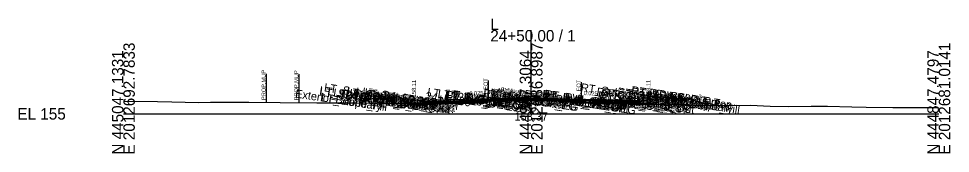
# Model space of a CAD drawing. Extents: x -26 to 4203, y -10 to 9526.
# Drawn here: x 974.3 to 1202.8, y 4490.3 to 4523.4 of the extents above; entities that cross this region are included whole.
import ezdxf

# ---------------------------------------------------------------- set-up
doc = ezdxf.new("R2010")
doc.units = 0
for name, color, linetype in [('Default', 7, 'Continuous'), ('Exist CMT Pavement', 7, 'Continuous'), ('Exist Cross Section Cell', 7, 'Continuous'), ('Exist XS Center Line Elevation Label', 7, 'Continuous'), ('Exist XS Ground Line', 7, 'Continuous'), ('Prop CMT Conc Surface', 7, 'Continuous'), ('Prop CMT Concrete Structures', 7, 'Continuous'), ('Prop CMT Pvmt Course 1', 7, 'Continuous'), ('Prop CMT Pvmt Course 1 CG', 7, 'Continuous'), ('Prop CMT Pvmt Course 1 Wedge', 7, 'Continuous'), ('Prop CMT Pvmt Course 2', 7, 'Continuous'), ('Prop CMT Pvmt Course 2 Wedge', 7, 'Continuous'), ('Prop CMT Pvmt Course 3', 7, 'Continuous'), ('Prop CMT Pvmt Course 3 Wedge', 7, 'Continuous'), ('Prop CMT Pvmt Surface', 7, 'Continuous'), ('Prop CMT Pvmt Wedge Surface 1', 7, 'Continuous'), ('Prop CMT Pvmt Wedge Surface 2', 7, 'Continuous'), ('Prop CMT Pvmt Wedge Surface 3', 7, 'Continuous'), ('Prop CMT Slope Grass', 7, 'Continuous'), ('Prop CMT Subgrade Earthwork', 7, 'Continuous'), ('Prop XS Hydro Elevations', 7, 'Continuous'), ('Prop XS Label Text', 7, 'Continuous'), ('Prop XS SE Text', 7, 'Continuous'), ('Prop XS Side Slope Text', 7, 'Continuous'), ('Scratch_Level_0', 7, 'Continuous')]:
    doc.layers.add(name, color=color, linetype=linetype)

msp = doc.modelspace()

# ---------------------------------------------------------------- linework, layer by layer
at = {"layer": 'Exist CMT Pavement'}
for points in [[(1100, 4503.37), (1099.83, 4503.38), (1099.74, 4503.38), (1099.65, 4503.38), (1098.06, 4503.36), (1097.25, 4503.35), (1094.94, 4503.32), (1094.76, 4503.32), (1092.57, 4503.27), (1092.25, 4503.27), (1090.77, 4503.23), (1089.58, 4503.2), (1089.46, 4503.2), (1089.46, 4503.2)], [(1100, 4503.37), (1101.28, 4503.35), (1102.12, 4503.31), (1102.26, 4503.31), (1104.37, 4503.2), (1104.74, 4503.18), (1106.72, 4503.11), (1107.23, 4503.09), (1107.81, 4503.06), (1109.76, 4502.93), (1111.46, 4502.84), (1112.25, 4502.79)]]:
    msp.add_lwpolyline(points, dxfattribs=at)
at = {"layer": 'Exist Cross Section Cell'}
for p, q in [((1100, 4500), (1100, 4520.57)), ((1000, 4500), (1100, 4500)), ((1100, 4500), (1200, 4500))]:
    msp.add_line(p, q, dxfattribs=at)
at = {"layer": 'Exist XS Ground Line'}
msp.add_lwpolyline([(1000, 4503.07), (1002.43, 4503.08), (1008.39, 4503.04), (1011.89, 4502.98), (1018.41, 4502.77), (1021.35, 4502.87), (1028.43, 4502.86), (1030.81, 4502.85), (1038.45, 4502.8), (1047.48, 4502.7), (1050.12, 4502.69), (1056.44, 4502.69), (1056.87, 4502.69), (1068.99, 4502.54), (1072.48, 4502.51), (1074.62, 4502.5), (1078.74, 4502.48), (1085.06, 4502.82), (1087.74, 4503.13), (1089.46, 4503.2), (1090.77, 4503.23), (1092.25, 4503.27), (1092.57, 4503.27), (1094.94, 4503.32), (1097.25, 4503.35), (1098.06, 4503.36), (1100, 4503.37), (1101.28, 4503.35), (1102.26, 4503.31), (1104.37, 4503.2), (1104.74, 4503.18), (1106.72, 4503.11), (1107.23, 4503.09), (1107.81, 4503.06), (1109.76, 4502.93), (1111.46, 4502.84), (1112.26, 4502.79), (1112.59, 4502.76), (1112.93, 4502.72), (1113.36, 4502.68), (1114.66, 4502.62), (1116.66, 4502.52), (1118.38, 4502.42), (1119.43, 4502.5), (1124.29, 4502.52), (1127.24, 4502.4), (1133.05, 4502.28), (1143.36, 4502.05), (1148.65, 4502.06), (1153.8, 4502.11), (1158.67, 4501.92), (1163.26, 4501.82), (1168.69, 4501.87), (1172.72, 4501.88), (1178.71, 4501.74), (1182.18, 4501.68), (1188.73, 4501.59), (1191.65, 4501.6), (1198.74, 4501.53), (1200, 4501.49)], dxfattribs=at)
at = {"layer": 'Prop CMT Conc Surface'}
for points in [[(1071.25, 4503.11), (1071.25, 4503.61), (1070.75, 4503.61)], [(1073.25, 4503.24), (1071.25, 4503.11)], [(1126.75, 4503.24), (1128.75, 4503.11)], [(1128.75, 4503.11), (1128.75, 4503.61), (1129.25, 4503.61)], [(1133.25, 4503.7), (1138.25, 4503.8)]]:
    msp.add_lwpolyline(points, dxfattribs=at)
at = {"layer": 'Prop CMT Concrete Structures'}
for points in [[(1073.25, 4503.24), (1071.25, 4503.11), (1071.25, 4503.61), (1070.75, 4503.61)], [(1070.75, 4503.61), (1070.75, 4502.59), (1073.25, 4502.66)], [(1073.25, 4502.66), (1073.25, 4503.24)], [(1102, 4503.86), (1101.99, 4504.03), (1101.24, 4504.28), (1100, 4504.3), (1098.76, 4504.28), (1098.01, 4504.03), (1098, 4503.86)], [(1098, 4503.86), (1100, 4503.91), (1102, 4503.86)], [(1126.75, 4503.24), (1128.75, 4503.11), (1128.75, 4503.61), (1129.25, 4503.61)], [(1129.25, 4503.61), (1129.25, 4502.59), (1126.75, 4502.66)], [(1126.75, 4502.66), (1126.75, 4503.24)], [(1138.25, 4503.8), (1133.25, 4503.7)], [(1133.25, 4503.7), (1133.25, 4503.37)], [(1133.25, 4503.37), (1138.25, 4503.47)], [(1138.25, 4503.47), (1138.25, 4503.8)]]:
    msp.add_lwpolyline(points, dxfattribs=at)
at = {"layer": 'Prop CMT Pvmt Course 1'}
for points in [[(1100, 4503.91), (1073.25, 4503.24)], [(1073.25, 4502.99), (1089.46, 4503.4)], [(1073.25, 4503.24), (1073.25, 4502.99)], [(1089.46, 4503.52), (1100, 4503.79)], [(1089.46, 4503.4), (1089.46, 4503.52)], [(1100, 4503.66), (1100, 4503.91)], [(1100, 4503.91), (1126.75, 4503.24)], [(1100, 4503.66), (1100, 4503.91)], [(1100, 4503.79), (1100, 4503.66), (1100, 4503.66)], [(1112.26, 4503.48), (1100, 4503.79)], [(1100, 4503.79), (1100, 4503.66), (1100, 4503.66)], [(1112.26, 4503.35), (1112.26, 4503.48)], [(1126.75, 4502.99), (1113.36, 4503.33)], [(1126.75, 4503.24), (1126.75, 4502.99)]]:
    msp.add_lwpolyline(points, dxfattribs=at)
at = {"layer": 'Prop CMT Pvmt Course 1 CG'}
for points in [[(1073.25, 4502.66), (1070.25, 4502.58), (1069.91, 4502.24)], [(1069.91, 4502.24), (1073.25, 4502.33)], [(1073.25, 4502.33), (1073.25, 4502.66)], [(1126.75, 4502.66), (1129.75, 4502.58), (1130.09, 4502.24)], [(1126.75, 4502.33), (1126.75, 4502.66)], [(1130.09, 4502.24), (1126.75, 4502.33)]]:
    msp.add_lwpolyline(points, dxfattribs=at)
at = {"layer": 'Prop CMT Pvmt Course 1 Wedge'}
for points in [[(1089.46, 4503.52), (1089.46, 4503.52), (1089.58, 4503.53), (1090.77, 4503.55), (1092.25, 4503.59), (1092.57, 4503.6), (1094.76, 4503.65), (1094.94, 4503.66), (1097.25, 4503.72), (1098.06, 4503.74), (1099.65, 4503.78), (1099.74, 4503.78), (1099.83, 4503.78), (1100, 4503.79)], [(1100, 4503.66), (1099.83, 4503.66), (1099.74, 4503.65), (1099.65, 4503.65), (1098.06, 4503.61), (1097.25, 4503.59), (1094.94, 4503.53), (1094.76, 4503.53), (1092.57, 4503.47), (1092.25, 4503.47), (1090.77, 4503.43), (1089.58, 4503.4), (1089.46, 4503.4), (1089.46, 4503.4)], [(1089.46, 4503.4), (1089.46, 4503.52)], [(1100, 4503.79), (1100, 4503.66)], [(1100, 4503.66), (1100, 4503.79)], [(1100, 4503.79), (1101.28, 4503.75), (1102.12, 4503.73), (1102.26, 4503.73), (1104.37, 4503.68), (1104.74, 4503.67), (1106.72, 4503.62), (1107.23, 4503.6), (1107.81, 4503.59), (1109.76, 4503.54), (1111.46, 4503.5), (1112.26, 4503.48)], [(1112.26, 4503.35), (1111.46, 4503.37), (1109.76, 4503.42), (1107.81, 4503.46), (1107.23, 4503.48), (1106.72, 4503.49), (1104.74, 4503.54), (1104.37, 4503.55), (1102.26, 4503.6), (1102.12, 4503.61), (1101.28, 4503.63), (1100, 4503.66)], [(1112.26, 4503.48), (1112.26, 4503.35)]]:
    msp.add_lwpolyline(points, dxfattribs=at)
at = {"layer": 'Prop CMT Pvmt Course 2'}
for points in [[(1089.46, 4503.4), (1073.25, 4502.99)], [(1073.25, 4502.66), (1089.46, 4503.06)], [(1073.25, 4502.99), (1073.25, 4502.66)], [(1089.46, 4503.06), (1089.46, 4503.4)], [(1112.26, 4503.02), (1112.26, 4503.35)], [(1113.36, 4503.33), (1126.75, 4502.99)], [(1126.75, 4502.66), (1113.36, 4502.99)], [(1126.75, 4502.99), (1126.75, 4502.66)]]:
    msp.add_lwpolyline(points, dxfattribs=at)
at = {"layer": 'Prop CMT Pvmt Course 2 Wedge'}
for points in [[(1089.46, 4503.4), (1089.46, 4503.4), (1089.58, 4503.4), (1090.77, 4503.43), (1092.25, 4503.47), (1092.57, 4503.47), (1094.76, 4503.53), (1094.94, 4503.53), (1097.25, 4503.59), (1098.06, 4503.61), (1099.65, 4503.65), (1099.74, 4503.65), (1099.83, 4503.66), (1100, 4503.66)], [(1089.46, 4503.2), (1089.46, 4503.4)], [(1100, 4503.37), (1099.83, 4503.38), (1099.74, 4503.38), (1099.65, 4503.38), (1098.06, 4503.36), (1097.25, 4503.35), (1094.94, 4503.32), (1094.76, 4503.32), (1092.57, 4503.27), (1092.25, 4503.27), (1090.77, 4503.23), (1089.58, 4503.2), (1089.46, 4503.2), (1089.46, 4503.2)], [(1100, 4503.66), (1101.28, 4503.63), (1102.12, 4503.61), (1102.26, 4503.6), (1104.37, 4503.55), (1104.74, 4503.54), (1106.72, 4503.49), (1107.23, 4503.48), (1107.81, 4503.46), (1109.76, 4503.42), (1111.46, 4503.37), (1112.26, 4503.35), (1112.59, 4503.35), (1112.93, 4503.34), (1113.36, 4503.33)], [(1100, 4503.37), (1100, 4503.66)], [(1100, 4503.66), (1100, 4503.37)], [(1113.36, 4502.99), (1112.93, 4503), (1112.59, 4503.01), (1112.26, 4503.02), (1111.46, 4503.04), (1109.76, 4503.08), (1107.81, 4503.13), (1107.23, 4503.15), (1106.72, 4503.16), (1104.74, 4503.21), (1104.37, 4503.22), (1103.75, 4503.23), (1102.26, 4503.31), (1102.12, 4503.31), (1101.28, 4503.35), (1100, 4503.37)], [(1112.26, 4503.35), (1112.26, 4503.02)]]:
    msp.add_lwpolyline(points, dxfattribs=at)
at = {"layer": 'Prop CMT Pvmt Course 3'}
for points in [[(1089.46, 4503.06), (1073.25, 4502.66)], [(1073.25, 4502.33), (1089.46, 4502.73)], [(1073.25, 4502.66), (1073.25, 4502.33)], [(1089.46, 4502.73), (1089.46, 4503.06)], [(1112.26, 4502.69), (1112.26, 4503.02)], [(1126.75, 4502.33), (1112.26, 4502.69)], [(1113.36, 4502.99), (1126.75, 4502.66)], [(1126.75, 4502.66), (1126.75, 4502.33)]]:
    msp.add_lwpolyline(points, dxfattribs=at)
at = {"layer": 'Prop CMT Pvmt Course 3 Wedge'}
for points in [[(1113.36, 4502.68), (1112.93, 4502.72), (1112.59, 4502.76), (1112.26, 4502.79), (1111.46, 4502.84), (1109.76, 4502.93), (1107.81, 4503.06), (1107.23, 4503.09), (1106.72, 4503.11), (1104.74, 4503.18), (1104.37, 4503.2), (1103.74, 4503.23)], [(1103.74, 4503.23), (1104.37, 4503.22)], [(1104.37, 4503.22), (1104.74, 4503.21), (1106.72, 4503.16), (1107.23, 4503.15), (1107.81, 4503.13), (1109.76, 4503.08), (1111.46, 4503.04), (1112.26, 4503.02), (1112.59, 4503.01), (1112.93, 4503), (1113.36, 4502.99)], [(1112.26, 4503.02), (1112.26, 4502.71)]]:
    msp.add_lwpolyline(points, dxfattribs=at)
at = {"layer": 'Prop CMT Pvmt Surface'}
for points in [[(1100, 4503.91), (1073.25, 4503.24)], [(1100, 4503.91), (1126.75, 4503.24)]]:
    msp.add_lwpolyline(points, dxfattribs=at)
at = {"layer": 'Prop CMT Pvmt Wedge Surface 1'}
for points in [[(1089.46, 4503.4), (1073.25, 4502.99)], [(1073.25, 4502.99), (1073.25, 4503.24)], [(1100, 4503.79), (1089.46, 4503.52)], [(1089.46, 4503.52), (1089.46, 4503.4)], [(1100, 4503.79), (1112.26, 4503.48)], [(1112.26, 4503.48), (1112.26, 4503.35)], [(1113.36, 4503.33), (1126.75, 4502.99)], [(1126.75, 4502.99), (1126.75, 4503.24)]]:
    msp.add_lwpolyline(points, dxfattribs=at)
at = {"layer": 'Prop CMT Pvmt Wedge Surface 2'}
for points in [[(1100, 4503.66), (1073.25, 4502.99)], [(1073.25, 4502.99), (1073.25, 4503.24)], [(1100, 4503.66), (1126.75, 4502.99)], [(1126.75, 4502.99), (1126.75, 4503.24)]]:
    msp.add_lwpolyline(points, dxfattribs=at)
at = {"layer": 'Prop CMT Pvmt Wedge Surface 3'}
for points in [[(1100, 4503.33), (1073.25, 4502.66)], [(1073.25, 4502.66), (1073.25, 4503.24)], [(1100, 4503.33), (1126.75, 4502.66)], [(1126.75, 4502.66), (1126.75, 4503.24)]]:
    msp.add_lwpolyline(points, dxfattribs=at)
at = {"layer": 'Prop CMT Slope Grass'}
for points in [[(1070.75, 4503.61), (1061.25, 4503.8), (1057.88, 4502.68)], [(1129.25, 4503.61), (1138.75, 4503.8), (1144, 4502.05)]]:
    msp.add_lwpolyline(points, dxfattribs=at)
at = {"layer": 'Prop CMT Subgrade Earthwork'}
msp.add_line((1112.26, 4502.69), (1112.25, 4502.79), dxfattribs=at)
for points in [[(1073.25, 4502.33), (1069.91, 4502.24), (1068.49, 4503.66)], [(1089.46, 4502.73), (1073.25, 4502.33)], [(1089.46, 4502.73), (1089.48, 4503.2)], [(1112.26, 4502.69), (1126.75, 4502.33)], [(1126.75, 4502.33), (1130.09, 4502.24), (1131.51, 4503.66)]]:
    msp.add_lwpolyline(points, dxfattribs=at)
at = {"layer": 'Prop XS Label Text'}
for p, q in [((1035, 4509.82), (1035, 4502.82)), ((1043, 4509.75), (1043, 4502.75)), ((1089.46, 4508.2), (1089.46, 4503.2)), ((1112.26, 4507.79), (1112.26, 4502.79))]:
    msp.add_line(p, q, dxfattribs=at)

# ---------------------------------------------------------------- texts
at = {"layer": 'Default'}
msp.add_text('-', height=0.0001, dxfattribs=at).set_placement((1000, 4500))
at = {"layer": 'Exist Cross Section Cell'}
for s, p in [('L', (1090, 4520.57)), ('24+50.00 / 1', (1090, 4517.77)), ('EL 155', (974, 4498.6))]:
    msp.add_text(s, height=2.8, dxfattribs=at).set_placement(p)
for s, p in [('E 2012692.7833', (1002.8, 4490)), ('E 2012686.8987', (1102.8, 4490)), ('E 2012681.0141', (1202.8, 4490)), ('N 445047.1331', (1000, 4490)), ('N 444947.3064', (1100, 4490)), ('N 444847.4797', (1200, 4490))]:
    msp.add_text(s, height=2.8, rotation=90, dxfattribs=at).set_placement(p)
at = {"layer": 'Exist XS Center Line Elevation Label'}
msp.add_text('158.37', height=2, dxfattribs=at).set_placement((1095.94, 4498.37))
at = {"layer": 'Prop XS Hydro Elevations'}
for p in [(1071.75, 4504.11), (1129.25, 4504.11)]:
    msp.add_text('158.11', height=1, rotation=90, dxfattribs=at).set_placement(p)
at = {"layer": 'Prop XS Label Text'}
for s, p in [('PROP.MUP', (1034.9, 4503.4)), ('PROP.MUP', (1042.9, 4503.32)), ('E. EOT', (1089.36, 4504.22)), ('E. EOT', (1112.16, 4503.82))]:
    msp.add_text(s, height=1, rotation=90, dxfattribs=at).set_placement(p)
at = {"layer": 'Prop XS SE Text'}
for rotation, p in [(1.4326, (1084.87, 4504.53)), (358.5673, (1112.87, 4504.6))]:
    msp.add_text('0.025', height=1, rotation=rotation, dxfattribs=at).set_placement(p)
at = {"layer": 'Prop XS Side Slope Text'}
for rotation, p in [(18.4358, (1058.58, 4503.7)), (341.5686, (1140.86, 4503.89))]:
    msp.add_text('3:1', height=1, rotation=rotation, dxfattribs=at).set_placement(p)
at = {"layer": 'Scratch_Level_0'}
for s, p in [('LT_SDWK_Out_Top', (1047.99, 4504.85)), ('LT_Sub_Trench_Out_DLT', (1049.13, 4505.55)), ('RT_Sub_Trench_Out_DLT', (1112.09, 4505.56)), ('RT_SDWK_Out_Top', (1124.44, 4504.86)), ('Exterior Boundary', (1042.05, 4504.04)), ('LT_SDWK_Out_Bot', (1048.02, 4504.52)), ('LT_Slope_Fill', (1048.36, 4503.1)), ('LT_CSLP_Pnt', (1051.38, 4504.27)), ('24+50.00', (1054.45, 4503.81)), ('LT_SDWK_In_Top', (1054.59, 4504.51)), ('LT_SDWK_In_Bot', (1054.63, 4504.18)), ('LT_CG1_Shelf_Out', (1056.8, 4503.59)), ('24+50.00', (1057.76, 4503.76)), ('LT_CG_Top_Face', (1058.5, 4504.51)), ('LT_CG_Top_BOC', (1059.01, 4504.36)), ('LT_CG_Bot_BOC', (1059.05, 4503.34)), ('LT_CG_Top_Gut', (1059.47, 4503.87)), ('LT_Sub_OEOP', (1059.98, 4502.72)), ('24+50.00', (1060.96, 4503.69)), ('LT_CG_Bot_IE', (1063.13, 4503.17)), ('LT_Sub_OEOT', (1063.29, 4502.81)), ('LT_PV2_OEOT', (1063.38, 4503.46)), ('LT_PV3_OEOT', (1063.38, 4503.13)), ('24+50.00', (1063.73, 4503.63)), ('24+50.00', (1063.94, 4503.62)), ('LT_PV1_OEOT', (1063.94, 4503.63)), ('24+50.00', (1073.95, 4503.44)), ('LT_PV_Sub_Tie_Out', (1074.44, 4504.44)), ('LT_PV_OEEOP_EG', (1077, 4504.06)), ('LT_Sub_OEEOP', (1078.65, 4503.34)), ('LT_PV2_OEEOP', (1078.74, 4503.99)), ('LT_PV3_OEEOP', (1078.74, 4503.66)), ('LT_PV1_OEEOP', (1079.3, 4504.04)), ('RT_PV_IEEOP_EG', (1088.12, 4504.14)), ('LT_PV_IEEOP_EG', (1088.17, 4504.14)), ('MI_Face In', (1089.84, 4504.24)), ('RT_PV2_IEEOP', (1089.87, 4504.17)), ('RT_PV3_IEEOP', (1089.87, 4503.84)), ('LT_PV2_IEEOP', (1089.92, 4504.16)), ('LT_PV3_IEEOP', (1089.92, 4503.83)), ('RT_PV1_IEEOP', (1090.43, 4504.21)), ('LT_PV1_IEEOP', (1090.48, 4504.2)), ('MI_Bot In', (1090.81, 4503.93)), ('24+50.00', (1091.18, 4503.99)), ('MI_Top In', (1091.54, 4504.35)), ('MI_Face Out', (1092.22, 4504.48)), ('MI_Top Out', (1092.42, 4504.59)), ('MI_Crown', (1093, 4504.34)), ('MI_Bot Out', (1093.21, 4504.17)), ('PV2_PGL', (1093.82, 4503.58)), ('PV1_PGL', (1094.39, 4503.74)), ('24+50.00', (1095.17, 4503.88)), ('MI_Bot', (1095.09, 4503.64)), ('24+50.00', (1096.1, 4503.85)), ('RT_PV_Sub_Tie_Out', (1098.26, 4503.93)), ('RT_PV_OEEOP_EG', (1100.84, 4503.55)), ('RT_Sub_OEEOP', (1102.5, 4503.28)), ('RT_PV2_OEEOP', (1102.59, 4503.93)), ('RT_PV3_OEEOP', (1102.59, 4503.6)), ('RT_PV1_OEEOP', (1103.15, 4503.97)), ('RT_CG_Top_Face', (1115.96, 4504.52)), ('RT_CG1_Shelf_Out', (1116.25, 4503.6)), ('RT_CG_Bot_IE', (1116.58, 4503.17)), ('RT_Sub_OEOT', (1116.74, 4502.81)), ('RT_PV2_OEOT', (1116.84, 4503.47)), ('RT_PV3_OEOT', (1116.84, 4503.13)), ('RT_CG_Top_Gut', (1116.92, 4503.87)), ('RT_PV1_OEOT', (1117.4, 4503.63)), ('RT_CG_Top_BOC', (1117.47, 4504.37)), ('RT_CG_Bot_BOC', (1117.5, 4503.35)), ('RT_Sub_OEOP', (1120.12, 4502.73)), ('RT_SDWK_In_Top', (1121.05, 4504.52)), ('RT_SDWK_In_Bot', (1121.08, 4504.18)), ('24+50.00', (1122.09, 4503.62)), ('24+50.00', (1123.6, 4503.65)), ('RT_SDWK_Out_Bot', (1124.47, 4504.52)), ('24+50.00', (1126.13, 4503.71)), ('24+50.00', (1128.11, 4503.75)), ('Exterior Boundary', (1128.17, 4503.42)), ('RT_CSLP_Pnt', (1128.84, 4504.28)), ('24+50.00', (1131.55, 4503.81)), ('24+50.00', (1134.37, 4503)), ('RT_Slope_Fill', (1134.43, 4502.48))]:
    msp.add_text(s, height=2, rotation=351.4697, dxfattribs=at).set_placement(p)

doc.saveas('drawing.dxf')
